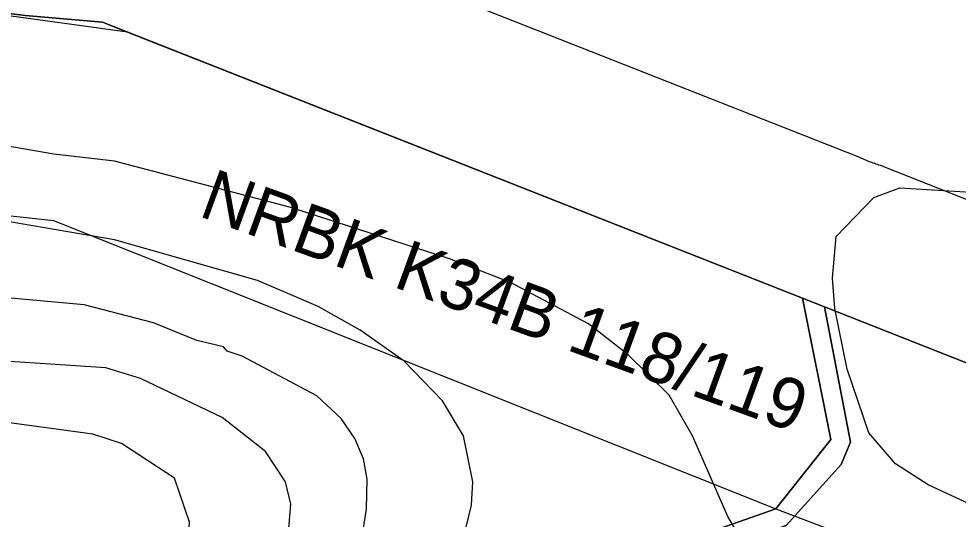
# Model space of a CAD drawing. Extents: x -706130 to -698555, y -971544 to -967260.
# Drawn here: x -705059.5 to -704874, y -970566.9 to -970468.1 of the extents above; entities that cross this region are included whole.
import ezdxf

# ---------------------------------------------------------------- set-up
doc = ezdxf.new("R2010")
doc.units = 0
for name, color, linetype in [('BPEJ hranice S', 7, 'Continuous'), ('BPEJ I-II trida ochrany S', 7, 'Continuous'), ('Docházková izochrona - VLAK N', 7, 'Continuous'), ('KN_Hranice_parcel', 7, 'Continuous'), ('KN_Polygon parcely', 7, 'Continuous'), ('KN_POZEMKY_10_LESNI POZEMEK', 7, 'Continuous'), ('KN_POZEMKY_14_OSTATNI PLOCHA', 7, 'Continuous'), ('KN_POZEMKY_2_ORNA PUDA', 7, 'Continuous'), ('KN_VYUZITI_17_ostatni plocha_ostatni komunikace', 7, 'Continuous'), ('OP lesa 30 m', 7, 'Continuous'), ('Plochy lesní všeobecné S', 7, 'Continuous'), ('Plochy smíšené nezastavěného území všeobecné S', 7, 'Continuous'), ('Plochy zemědělské všeobecné CELEK S', 7, 'Continuous'), ('Regulační bloky v krajině S', 7, 'Continuous'), ('USES_BK_nadregionalni S', 7, 'Continuous'), ('USES_nadregionalni_popis S', 7, 'Continuous'), ('USES_ŠRAFY S', 7, 'Continuous'), ('VÝŠKOPIS_vrstevnice hlavní', 7, 'Continuous'), ('VÝŠKOPIS_vrstevnice zesílená', 7, 'Continuous')]:
    doc.layers.add(name, color=color, linetype=linetype)

msp = doc.modelspace()

# ---------------------------------------------------------------- linework, layer by layer
at = {"layer": 'BPEJ hranice S'}
msp.add_lwpolyline([(-704636.54, -970613.02), (-704692.15, -970629.07), (-704721.73, -970636.04), (-704726.36, -970637.13), (-704812.92, -970657.53), (-704812.87, -970657.18), (-704815.69, -970657.87), (-704818.07, -970658.45), (-704814.16, -970631.91), (-704811.84, -970616.1), (-704803.33, -970571.04), (-704800.63, -970558.8), (-704801.71, -970556.82), (-704801.8, -970557.23), (-704845.38, -970546.71), (-704900.4, -970525), (-704904.79, -970523.27), (-705038.01, -970470.7), (-705091.7, -970463.3)], dxfattribs=at)
at = {"layer": 'BPEJ I-II trida ochrany S'}
for p, q in [((-705058.24, -970467.41), (-705042.96, -970468.75)), ((-705042.96, -970468.75), (-705038.01, -970470.7))]:
    msp.add_line(p, q, dxfattribs=at)
msp.add_lwpolyline([(-705038.01, -970470.7), (-705038.01, -970470.7), (-704904.79, -970523.27), (-704900.4, -970525), (-704845.38, -970546.71), (-704801.8, -970557.23), (-704801.71, -970556.82), (-704801.71, -970556.82)], dxfattribs=at)
at = {"layer": 'Docházková izochrona - VLAK N'}
msp.add_circle((-704165.45, -969778.77), 800, dxfattribs=at)
at = {"layer": 'KN_Hranice_parcel'}
msp.add_line((-704904.79, -970523.27), (-704900.4, -970525), dxfattribs=at)
for points in [[(-705045.1, -970418.13), (-705086.85, -970420.67), (-705101.86, -970462.32), (-705093.71, -970462.61), (-705084.89, -970464.16), (-705058.24, -970467.41), (-705042.96, -970468.75), (-704904.79, -970523.27)], [(-704904.79, -970523.27), (-704899.18, -970551.2), (-704910.05, -970564.87), (-704927.29, -970570.94), (-704946.93, -970581.76)], [(-704942.66, -970584.36), (-704926.22, -970574.6), (-704908.02, -970568.2), (-704897.11, -970556.12), (-704895.3, -970551.69), (-704900.4, -970525)], [(-704900.4, -970525), (-704845.38, -970546.71), (-704801.8, -970557.23)]]:
    msp.add_lwpolyline(points, dxfattribs=at)
at = {"layer": 'KN_Polygon parcely'}
for points in [[(-705062.48, -970812.16), (-705024.44, -970810.62), (-705014.95, -970810.95), (-705012.05, -970811.49), (-705011.02, -970807.33), (-705023.71, -970782.14), (-705000.3, -970737.04), (-705010.8, -970718.92), (-705001.11, -970698.41), (-704992.63, -970680.44), (-704964.95, -970670.6), (-704951.95, -970652.21), (-704952.5, -970634.75), (-704964.95, -970620.46), (-704955.97, -970595.7), (-704946.93, -970581.76), (-704927.29, -970570.94), (-704910.05, -970564.87), (-704899.18, -970551.2), (-704904.79, -970523.27), (-705042.96, -970468.75), (-705058.24, -970467.41)], [(-705058.24, -970467.41), (-705042.96, -970468.75), (-704904.79, -970523.27), (-704900.4, -970525), (-704845.38, -970546.71), (-704801.8, -970557.23), (-704800.93, -970553.45), (-704795.22, -970552.05), (-704798.49, -970561.62), (-704803.19, -970584.5), (-704812.92, -970657.53), (-704726.36, -970637.13), (-704721.73, -970636.04), (-704692.15, -970629.07), (-704615.18, -970606.86)], [(-704845.38, -970546.71), (-704900.4, -970525), (-704895.3, -970551.69), (-704897.11, -970556.12), (-704908.02, -970568.2), (-704926.22, -970574.6), (-704942.66, -970584.36), (-704943.89, -970585.09), (-704951.63, -970597.4), (-704960.44, -970619.99), (-704948.37, -970633.74), (-704947.98, -970654.09), (-704961.25, -970673.16), (-704989.51, -970683.85), (-704995.55, -970696.81), (-705005.9, -970718.98)]]:
    msp.add_lwpolyline(points, dxfattribs=at)
msp.add_lwpolyline([(-704910.05, -970564.87), (-704927.29, -970570.94), (-704946.93, -970581.76), (-704942.66, -970584.36), (-704926.22, -970574.6), (-704908.02, -970568.2), (-704897.11, -970556.12), (-704895.3, -970551.69), (-704900.4, -970525), (-704904.79, -970523.27), (-704899.18, -970551.2)], close=True, dxfattribs=at)
at = {"layer": 'KN_POZEMKY_10_LESNI POZEMEK'}
for p, q in [((-705058.24, -970467.41), (-705042.96, -970468.75)), ((-705042.96, -970468.75), (-704904.79, -970523.27)), ((-704904.79, -970523.27), (-704899.18, -970551.2)), ((-704895.3, -970551.69), (-704900.4, -970525)), ((-704900.4, -970525), (-704845.38, -970546.71)), ((-704899.18, -970551.2), (-704910.05, -970564.87)), ((-704897.11, -970556.12), (-704895.3, -970551.69)), ((-704908.02, -970568.2), (-704897.11, -970556.12)), ((-704910.05, -970564.87), (-704927.29, -970570.94))]:
    msp.add_line(p, q, dxfattribs=at)
at = {"layer": 'KN_POZEMKY_14_OSTATNI PLOCHA'}
for p, q in [((-704899.18, -970551.2), (-704904.79, -970523.27)), ((-704904.79, -970523.27), (-704900.4, -970525)), ((-704900.4, -970525), (-704895.3, -970551.69)), ((-704910.05, -970564.87), (-704899.18, -970551.2)), ((-704895.3, -970551.69), (-704897.11, -970556.12)), ((-704897.11, -970556.12), (-704908.02, -970568.2)), ((-704927.29, -970570.94), (-704910.05, -970564.87))]:
    msp.add_line(p, q, dxfattribs=at)
at = {"layer": 'KN_POZEMKY_2_ORNA PUDA'}
for p, q in [((-705042.96, -970468.75), (-705058.24, -970467.41)), ((-704904.79, -970523.27), (-705042.96, -970468.75)), ((-704900.4, -970525), (-704904.79, -970523.27)), ((-704845.38, -970546.71), (-704900.4, -970525))]:
    msp.add_line(p, q, dxfattribs=at)
at = {"layer": 'KN_VYUZITI_17_ostatni plocha_ostatni komunikace'}
for p, q in [((-704899.18, -970551.2), (-704904.79, -970523.27)), ((-704904.79, -970523.27), (-704900.4, -970525)), ((-704900.4, -970525), (-704895.3, -970551.69)), ((-704910.05, -970564.87), (-704899.18, -970551.2)), ((-704895.3, -970551.69), (-704897.11, -970556.12)), ((-704897.11, -970556.12), (-704908.02, -970568.2)), ((-704927.29, -970570.94), (-704910.05, -970564.87))]:
    msp.add_line(p, q, dxfattribs=at)
at = {"layer": 'OP lesa 30 m'}
msp.add_line((-704893.78, -970495.36), (-705018.31, -970446.22), dxfattribs=at)
msp.add_lwpolyline([(-704794.76, -970528.07), (-704836.31, -970518.04), (-704889.39, -970497.09)], dxfattribs=at)
for centre, start, end in [((-704904.79, -970523.27), 63.9811, 68.4665), ((-704900.4, -970525), 68.4666, 73.0023)]:
    msp.add_arc(centre, 30, start, end, dxfattribs=at)
at = {"layer": 'Plochy lesní všeobecné S'}
for p, q in [((-705042.96, -970468.75), (-705058.24, -970467.41)), ((-704904.79, -970523.27), (-705042.96, -970468.75)), ((-704899.18, -970551.2), (-704904.79, -970523.27)), ((-704845.38, -970546.71), (-704900.4, -970525)), ((-704900.4, -970525), (-704895.3, -970551.69)), ((-704910.05, -970564.87), (-704899.18, -970551.2)), ((-704895.3, -970551.69), (-704897.11, -970556.12)), ((-704897.11, -970556.12), (-704908.02, -970568.2)), ((-704927.29, -970570.94), (-704910.05, -970564.87))]:
    msp.add_line(p, q, dxfattribs=at)
at = {"layer": 'Plochy smíšené nezastavěného území všeobecné S'}
msp.add_line((-704910.05, -970564.87), (-704927.29, -970570.94), dxfattribs=at)
for points in [[(-704904.79, -970523.27), (-704899.18, -970551.2), (-704910.05, -970564.87)], [(-704895.3, -970551.69), (-704900.4, -970525), (-704904.79, -970523.27)], [(-704942.66, -970584.36), (-704926.22, -970574.6), (-704908.02, -970568.2), (-704897.11, -970556.12), (-704895.3, -970551.69)]]:
    msp.add_lwpolyline(points, dxfattribs=at)
at = {"layer": 'Plochy zemědělské všeobecné CELEK S'}
for p, q in [((-705058.24, -970467.41), (-705042.96, -970468.75)), ((-705042.96, -970468.75), (-704904.79, -970523.27)), ((-704904.79, -970523.27), (-704900.4, -970525)), ((-704900.4, -970525), (-704845.38, -970546.71))]:
    msp.add_line(p, q, dxfattribs=at)
at = {"layer": 'Regulační bloky v krajině S'}
for p, q in [((-705042.96, -970468.75), (-705058.24, -970467.41)), ((-705058.24, -970467.41), (-705042.96, -970468.75)), ((-704904.79, -970523.27), (-705042.96, -970468.75)), ((-705042.96, -970468.75), (-704904.79, -970523.27)), ((-704899.18, -970551.2), (-704904.79, -970523.27)), ((-704904.79, -970523.27), (-704900.4, -970525)), ((-704845.38, -970546.71), (-704900.4, -970525)), ((-704900.4, -970525), (-704895.3, -970551.69)), ((-704900.4, -970525), (-704845.38, -970546.71)), ((-704910.05, -970564.87), (-704899.18, -970551.2)), ((-704895.3, -970551.69), (-704897.11, -970556.12)), ((-704897.11, -970556.12), (-704908.02, -970568.2)), ((-704927.29, -970570.94), (-704910.05, -970564.87)), ((-704910.05, -970564.87), (-704927.29, -970570.94))]:
    msp.add_line(p, q, dxfattribs=at)
for points in [[(-704904.79, -970523.27), (-704899.18, -970551.2), (-704910.05, -970564.87)], [(-704895.3, -970551.69), (-704900.4, -970525), (-704904.79, -970523.27)], [(-704942.66, -970584.36), (-704926.22, -970574.6), (-704908.02, -970568.2), (-704897.11, -970556.12), (-704895.3, -970551.69)]]:
    msp.add_lwpolyline(points, dxfattribs=at)
at = {"layer": 'USES_BK_nadregionalni S'}
msp.add_lwpolyline([(-705042.96, -970468.75), (-705058.24, -970467.41), (-705071.1, -970465.84), (-705045.1, -970418.13), (-705048.89, -970416.82), (-705079.26, -970412.42), (-705096.72, -970409.11), (-705098.19, -970413.99), (-705134.66, -970488.39), (-705097.9, -970502.49), (-705090.53, -970503.78), (-705052.65, -970507.93), (-704910.05, -970564.87), (-704857.47, -970584.94), (-704848.24, -970587.17), (-704869.42, -970702.1), (-704829.92, -970737.1), (-704827.39, -970702.43), (-704805.32, -970573.53), (-704802.61, -970560.73), (-704801.8, -970557.23), (-704845.38, -970546.71), (-704900.4, -970525), (-704904.79, -970523.27)], close=True, dxfattribs=at)
at = {"layer": 'USES_ŠRAFY S'}
msp.add_lwpolyline([(-705042.96, -970468.75), (-705058.24, -970467.41), (-705071.1, -970465.84), (-705045.1, -970418.13), (-705048.89, -970416.82), (-705079.26, -970412.42), (-705096.72, -970409.11), (-705098.19, -970413.99), (-705134.66, -970488.39), (-705097.9, -970502.49), (-705090.53, -970503.78), (-705052.65, -970507.93), (-704910.05, -970564.87), (-704857.47, -970584.94), (-704848.24, -970587.17), (-704869.42, -970702.1), (-704829.92, -970737.1), (-704827.39, -970702.43), (-704805.32, -970573.53), (-704802.61, -970560.73), (-704801.8, -970557.23), (-704845.38, -970546.71), (-704900.4, -970525), (-704904.79, -970523.27)], close=True, dxfattribs=at)
at = {"layer": 'VÝŠKOPIS_vrstevnice hlavní'}
for points in [[(-704913.65, -970576.41), (-704919.5, -970566.42), (-704926.49, -970550.44), (-704931.06, -970542.45), (-704939.19, -970534.46), (-704947.04, -970528.33), (-704962.44, -970520.19), (-704974.43, -970515.49), (-705005.82, -970505.36), (-705040.63, -970496.23), (-705052.61, -970494.8), (-705087.14, -970488.81)], [(-704971.72, -970550.44), (-704975.86, -970543.59), (-704983.42, -970535.75), (-704992.12, -970529.61), (-705000.4, -970524.9), (-705012.38, -970519.77), (-705040.63, -970511.78), (-705070.59, -970506.64), (-705088.57, -970504.79), (-705110.25, -970504.79), (-705129.08, -970505.93), (-705144.49, -970508.78), (-705170.17, -970515.63), (-705178.14, -970516.79)], [(-704941.9, -970606.51), (-704967.58, -970610.93), (-704986.41, -970611.79), (-704989.12, -970610.65), (-704991.26, -970608.79), (-704993.69, -970604.8), (-704994.97, -970596.95), (-704994.69, -970588.96), (-704990.84, -970564.99), (-704990.69, -970559), (-704991.41, -970555.01), (-704993.12, -970551.01), (-704995.83, -970547.02), (-705000.68, -970542.59), (-705015.38, -970534.75), (-705018.37, -970533.75), (-705019.09, -970532.89), (-705024.36, -970531.61), (-705032.92, -970528.18), (-705046.62, -970524.62), (-705065.45, -970522.91)], [(-705006.24, -970569.56), (-705005.82, -970563.99), (-705006.81, -970559.57), (-705010.81, -970553.58), (-705019.37, -970546.87), (-705035.49, -970539.17), (-705042.34, -970537.03), (-705066.31, -970535.46)], [(-704972.86, -970575.55), (-704970.15, -970564.14), (-704969.86, -970559.57), (-704971.72, -970550.44)]]:
    msp.add_lwpolyline(points, dxfattribs=at)
at = {"layer": 'VÝŠKOPIS_vrstevnice zesílená'}
for points in [[(-704866.43, -970566.42), (-704879.98, -970560.14), (-704886.4, -970556.01), (-704891.68, -970549.87), (-704895.96, -970537.32), (-704898.39, -970525.33), (-704898.81, -970519.34), (-704898.1, -970511.06), (-704890.68, -970503.36), (-704885.55, -970501.51), (-704868.28, -970502.5)], [(-704975.86, -970721.93), (-704978, -970687.69), (-704979.14, -970681.98), (-704984.27, -970670.57), (-704988.41, -970665.15), (-704993.69, -970659.87), (-705010.38, -970647.6), (-705023.79, -970639.18), (-705029.5, -970634.47), (-705035.21, -970627.34), (-705036.63, -970615.5), (-705034.35, -970603.51), (-705028.79, -970585.54), (-705026.22, -970573.55), (-705025.79, -970567.56), (-705028.79, -970558.86), (-705039.2, -970552.01), (-705044.91, -970550.16), (-705067.74, -970547.02)]]:
    msp.add_lwpolyline(points, dxfattribs=at)

# ---------------------------------------------------------------- texts
at = {"layer": 'USES_nadregionalni_popis S'}
msp.add_text('NRBK K34B 118/119', height=10, rotation=340, dxfattribs=at).set_placement((-705024.25, -970506.97))

doc.saveas('drawing.dxf')
